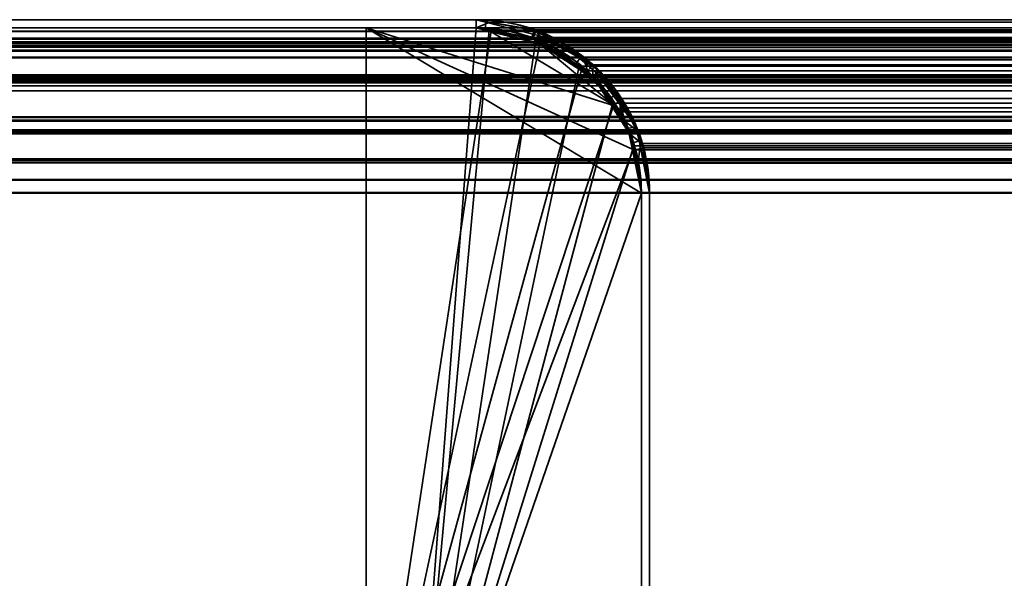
# Model space of a CAD drawing. Header units: millimetres. Extents: x -603 to 3703, y -115 to 193.
# Tile 541 of 656: x 2478 to 2495, y 183 to 193. Entities that reach past the tile are written whole.
import ezdxf

# ---------------------------------------------------------------- set-up
doc = ezdxf.new("R2010")
doc.units = ezdxf.units.MM
doc.layers.add('151', color=7, linetype='Continuous', true_color=0xffffff)

# ---------------------------------------------------------------- blocks, each defined once
blk = doc.blocks.new('UG_SURFACE_151')
at = {"layer": '151', "color": 41, "linetype": 'Continuous', "lineweight": 35}
for points in [[(2433.85, 193.3, -4.75), (2483.85, 193.3, -4.75), (2483.85, 178.3, -4.75), (2433.85, 178.3, -4.75)], [(2483.85, 193.3, 2023.4), (2483.85, 193.3, -4.75), (2433.85, 193.3, -4.75), (2433.85, 193.3, 2073.4)], [(2483.85, 178.3, 2023.4), (2483.85, 193.3, 2023.4), (2433.85, 193.3, 2073.4), (2433.85, 178.3, 2073.4)], [(2483.85, 178.3, -4.75), (2483.85, 193.3, -4.75), (2483.85, 193.3, 2023.4), (2483.85, 178.3, 2023.4)]]:
    blk.add_3dface(points, dxfattribs=at)
blk = doc.blocks.new('UG_SURFACE_152')
at = {"layer": '151', "color": 7, "linetype": 'Continuous', "lineweight": 35}
for points in [[(2485.85, 193.45, 2021.4), (2485.85, 193.45, -4.75), (2431.85, 193.45, -4.75), (2431.85, 193.45, 2075.4)], [(2431.85, 193.45, -4.75), (2485.85, 193.45, -4.75), (2485.85, 193.3, -4.75), (2431.85, 193.3, -4.75)], [(2431.85, 193.3, 2075.4), (2485.85, 193.3, 2021.4), (2485.85, 193.45, 2021.4), (2431.85, 193.45, 2075.4)], [(2485.85, 193.3, 2021.4), (2431.85, 193.3, 2075.4), (2431.85, 193.3, -4.75), (2485.85, 193.3, -4.75)], [(2485.85, 193.45, 2021.4), (2486.929, 193.246, -4.75), (2486.022, 193.418, -4.75)], [(2486.929, 193.246, -4.75), (2485.85, 193.45, 2021.4), (2487, 193.156, 2020.25)], [(2486.022, 193.418, -4.75), (2485.85, 193.45, -4.75), (2485.85, 193.45, 2021.4)], [(2486.013, 193.269, -4.75), (2485.85, 193.3, -4.75), (2485.85, 193.45, -4.75), (2486.022, 193.418, -4.75)], [(2487, 193.156, 2020.25), (2485.85, 193.45, 2021.4), (2485.85, 193.3, 2021.4), (2486.948, 193.037, 2020.302)], [(2485.85, 193.3, -4.75), (2486.013, 193.269, -4.75), (2486.948, 193.037, 2020.302)], [(2486.948, 193.037, 2020.302), (2485.85, 193.3, 2021.4), (2485.85, 193.3, -4.75)], [(2486.877, 193.103, -4.75), (2486.013, 193.269, -4.75), (2486.022, 193.418, -4.75), (2486.929, 193.246, -4.75)], [(2486.948, 193.037, 2020.302), (2486.013, 193.269, -4.75), (2486.877, 193.103, -4.75)], [(2486.946, 193.09, -4.75), (2486.877, 193.103, -4.75), (2486.929, 193.246, -4.75), (2487, 193.233, -4.75)], [(2487, 193.156, 2020.25), (2487, 193.233, -4.75), (2486.929, 193.246, -4.75)], [(2486.952, 193.086, -4.75), (2486.946, 193.09, -4.75), (2487, 193.233, -4.75), (2487.008, 193.227, -4.75)], [(2486.948, 193.037, 2020.302), (2487.21, 192.974, 2020.04), (2487.36, 193.064, 2019.889), (2487, 193.156, 2020.25)], [(2487.008, 193.227, -4.75), (2487.735, 192.751, -4.75), (2487.645, 192.634, -4.75), (2486.952, 193.086, -4.75)], [(2487, 193.156, 2020.25), (2487.008, 193.227, -4.75), (2487, 193.233, -4.75)], [(2487.735, 192.751, -4.75), (2487.008, 193.227, -4.75), (2487, 193.156, 2020.25)], [(2487.735, 192.751, -4.75), (2487, 193.156, 2020.25), (2487.36, 193.064, 2019.889)], [(2486.948, 193.037, 2020.302), (2486.877, 193.103, -4.75), (2486.946, 193.09, -4.75)], [(2486.946, 193.09, -4.75), (2486.952, 193.086, -4.75), (2486.948, 193.037, 2020.302)], [(2487.21, 192.974, 2020.04), (2486.948, 193.037, 2020.302), (2486.952, 193.086, -4.75)], [(2486.952, 193.086, -4.75), (2487.645, 192.634, -4.75), (2487.964, 192.402, 2019.286)], [(2487.964, 192.402, 2019.286), (2487.21, 192.974, 2020.04), (2486.952, 193.086, -4.75)], [(2488.051, 192.466, 2019.199), (2487.36, 193.064, 2019.889), (2487.21, 192.974, 2020.04), (2487.964, 192.402, 2019.286)], [(2487.36, 193.064, 2019.889), (2488.077, 192.527, -4.75), (2487.735, 192.751, -4.75)], [(2487.36, 193.064, 2019.889), (2488.051, 192.466, 2019.199), (2488.077, 192.527, -4.75)], [(2487.971, 192.421, -4.75), (2487.645, 192.634, -4.75), (2487.735, 192.751, -4.75), (2488.077, 192.527, -4.75)], [(2487.645, 192.634, -4.75), (2487.971, 192.421, -4.75), (2487.964, 192.402, 2019.286)], [(2487.964, 192.402, 2019.286), (2488.06, 192.329, 2019.19), (2488.051, 192.466, 2019.199)], [(2488.06, 192.329, 2019.19), (2487.964, 192.402, 2019.286), (2487.971, 192.421, -4.75)], [(2488.077, 192.527, -4.75), (2488.372, 192.086, -4.75), (2488.254, 192.002, -4.75), (2487.971, 192.421, -4.75)], [(2487.971, 192.421, -4.75), (2488.554, 191.599, 2018.696), (2488.06, 192.329, 2019.19)], [(2487.971, 192.421, -4.75), (2488.254, 192.002, -4.75), (2488.622, 191.393, 2018.628)], [(2488.622, 191.393, 2018.628), (2488.554, 191.599, 2018.696), (2487.971, 192.421, -4.75)], [(2488.372, 192.086, -4.75), (2488.077, 192.527, -4.75), (2488.051, 192.466, 2019.199)], [(2488.051, 192.466, 2019.199), (2488.763, 191.499, -4.75), (2488.372, 192.086, -4.75)], [(2488.763, 191.499, -4.75), (2488.051, 192.466, 2019.199), (2488.372, 192.187, 2018.878)], [(2488.372, 192.187, 2018.878), (2488.051, 192.466, 2019.199), (2488.06, 192.329, 2019.19), (2488.554, 191.599, 2018.696)], [(2488.605, 191.48, -4.75), (2488.254, 192.002, -4.75), (2488.372, 192.086, -4.75), (2488.763, 191.499, -4.75)], [(2488.372, 192.187, 2018.878), (2488.771, 191.458, -4.75), (2488.763, 191.499, -4.75)], [(2488.372, 192.187, 2018.878), (2488.76, 191.44, 2018.49), (2488.771, 191.458, -4.75)], [(2488.554, 191.599, 2018.696), (2488.76, 191.44, 2018.49), (2488.372, 192.187, 2018.878)], [(2488.254, 192.002, -4.75), (2488.605, 191.48, -4.75), (2488.622, 191.393, 2018.628)], [(2488.76, 191.44, 2018.49), (2488.554, 191.599, 2018.696), (2488.622, 191.393, 2018.628)], [(2488.622, 191.401, -4.75), (2488.605, 191.48, -4.75), (2488.763, 191.499, -4.75), (2488.771, 191.458, -4.75)], [(2488.605, 191.48, -4.75), (2488.622, 191.401, -4.75), (2488.622, 191.393, 2018.628)], [(2488.771, 191.458, -4.75), (2488.813, 191.246, -4.75), (2488.664, 191.199, -4.75), (2488.622, 191.401, -4.75)], [(2488.622, 191.393, 2018.628), (2488.795, 190.871, 2018.455), (2488.844, 191.279, 2018.406), (2488.76, 191.44, 2018.49)], [(2488.622, 191.401, -4.75), (2488.664, 191.199, -4.75), (2488.85, 190.3, 2018.4)], [(2488.85, 190.3, 2018.4), (2488.795, 190.871, 2018.455), (2488.622, 191.401, -4.75)], [(2488.795, 190.871, 2018.455), (2488.622, 191.393, 2018.628), (2488.622, 191.401, -4.75)], [(2488.813, 191.246, -4.75), (2488.771, 191.458, -4.75), (2488.76, 191.44, 2018.49)], [(2488.813, 191.246, -4.75), (2488.76, 191.44, 2018.49), (2488.844, 191.279, 2018.406)], [(2488.85, 190.3, -4.75), (2488.664, 191.199, -4.75), (2488.813, 191.246, -4.75), (2489, 190.3, -4.75)], [(2488.664, 191.199, -4.75), (2488.85, 190.3, -4.75), (2488.85, 190.3, 2018.4)], [(2489, 190.3, 2018.25), (2488.844, 191.279, 2018.406), (2488.795, 190.871, 2018.455), (2488.85, 190.3, 2018.4)], [(2488.844, 191.279, 2018.406), (2489, 190.3, -4.75), (2488.813, 191.246, -4.75)], [(2488.844, 191.279, 2018.406), (2489, 190.3, 2018.25), (2489, 190.3, -4.75)], [(2489, 190.3, -4.75), (2489, 152.3, -4.75), (2488.85, 152.3, -4.75), (2488.85, 190.3, -4.75)], [(2488.85, 152.3, 2018.4), (2488.85, 190.3, 2018.4), (2488.85, 190.3, -4.75), (2488.85, 152.3, -4.75)], [(2488.85, 190.3, 2018.4), (2488.85, 152.3, 2018.4), (2489, 152.3, 2018.25), (2489, 190.3, 2018.25)], [(2489, 152.3, -4.75), (2489, 190.3, -4.75), (2489, 190.3, 2018.25), (2489, 152.3, 2018.25)]]:
    blk.add_3dface(points, dxfattribs=at)
blk = doc.blocks.new('UG_SURFACE_153')
at = {"layer": '151', "color": 14, "linetype": 'Continuous', "lineweight": 35}
for points in [[(2483.85, 193.3, -4.75), (2483.85, 178.3, -4.75), (2483.85, 178.3, 2023.4), (2483.85, 193.3, 2023.4)], [(2483.85, 178.3, -4.75), (2483.85, 193.3, -4.75), (2485.85, 193.3, -4.75), (2486.12, 193.246, -4.75)], [(2483.85, 193.3, 2023.4), (2488.726, 191.077, 2018.524), (2488.702, 191.232, 2018.548), (2488.364, 191.882, 2018.886)], [(2483.85, 193.3, 2023.4), (2483.85, 178.3, 2023.4), (2484.7, 178.3, 2022.55), (2488.85, 190.3, 2018.4)], [(2488.85, 190.3, 2018.4), (2488.726, 191.077, 2018.524), (2483.85, 193.3, 2023.4)], [(2486.121, 193.231, 2021.129), (2485.85, 193.3, 2021.4), (2483.85, 193.3, 2023.4), (2488.364, 191.882, 2018.886)], [(2485.85, 193.3, 2021.4), (2485.85, 193.3, -4.75), (2483.85, 193.3, -4.75), (2483.85, 193.3, 2023.4)], [(2485.85, 193.3, -4.75), (2485.85, 193.3, 2021.4), (2486.121, 193.231, 2021.129)], [(2486.121, 193.231, 2021.129), (2486.12, 193.246, -4.75), (2485.85, 193.3, -4.75)], [(2483.85, 178.3, -4.75), (2486.12, 193.246, -4.75), (2486.998, 193.072, -4.75), (2487.017, 193.059, -4.75)], [(2486.12, 193.246, -4.75), (2486.121, 193.231, 2021.129), (2487.012, 193.003, 2020.238)], [(2487.012, 193.003, 2020.238), (2486.998, 193.072, -4.75), (2486.12, 193.246, -4.75)], [(2487.012, 193.003, 2020.238), (2486.121, 193.231, 2021.129), (2488.364, 191.882, 2018.886)], [(2487.017, 193.059, -4.75), (2487.771, 192.555, -4.75), (2483.85, 178.3, -4.75)], [(2487.012, 193.003, 2020.238), (2487.017, 193.059, -4.75), (2486.998, 193.072, -4.75)], [(2487.017, 193.059, -4.75), (2487.012, 193.003, 2020.238), (2487.289, 192.933, 2019.961)], [(2487.012, 193.003, 2020.238), (2488.364, 191.882, 2018.886), (2488.252, 192.097, 2018.998), (2487.763, 192.521, 2019.487)], [(2487.763, 192.521, 2019.487), (2487.289, 192.933, 2019.961), (2487.012, 193.003, 2020.238)], [(2487.289, 192.933, 2019.961), (2487.771, 192.555, -4.75), (2487.017, 193.059, -4.75)], [(2487.289, 192.933, 2019.961), (2487.763, 192.521, 2019.487), (2487.771, 192.555, -4.75)], [(2487.771, 192.555, -4.75), (2487.971, 192.421, -4.75), (2488.338, 191.873, -4.75), (2483.85, 178.3, -4.75)], [(2487.971, 192.421, -4.75), (2487.771, 192.555, -4.75), (2487.763, 192.521, 2019.487)], [(2487.971, 192.421, -4.75), (2487.763, 192.521, 2019.487), (2488.252, 192.097, 2018.998)], [(2488.252, 192.097, 2018.998), (2488.338, 191.873, -4.75), (2487.971, 192.421, -4.75)], [(2488.252, 192.097, 2018.998), (2488.364, 191.882, 2018.886), (2488.338, 191.873, -4.75)], [(2483.85, 178.3, -4.75), (2488.338, 191.873, -4.75), (2488.622, 191.448, -4.75), (2488.696, 191.073, -4.75)], [(2488.622, 191.448, -4.75), (2488.338, 191.873, -4.75), (2488.364, 191.882, 2018.886)], [(2488.622, 191.448, -4.75), (2488.364, 191.882, 2018.886), (2488.702, 191.232, 2018.548)], [(2488.702, 191.232, 2018.548), (2488.696, 191.073, -4.75), (2488.622, 191.448, -4.75)], [(2488.702, 191.232, 2018.548), (2488.726, 191.077, 2018.524), (2488.696, 191.073, -4.75)], [(2488.696, 191.073, -4.75), (2488.85, 190.3, -4.75), (2484.7, 178.3, -4.75), (2483.85, 178.3, -4.75)], [(2488.696, 191.073, -4.75), (2488.726, 191.077, 2018.524), (2488.85, 190.3, 2018.4)], [(2488.85, 190.3, 2018.4), (2488.85, 190.3, -4.75), (2488.696, 191.073, -4.75)], [(2484.7, 178.3, -4.75), (2488.85, 190.3, -4.75), (2488.85, 152.15, -4.75)], [(2488.85, 152.15, 2018.4), (2488.85, 190.3, 2018.4), (2484.7, 178.3, 2022.55)], [(2488.85, 152.15, -4.75), (2488.85, 190.3, -4.75), (2488.85, 190.3, 2018.4), (2488.85, 152.15, 2018.4)]]:
    blk.add_3dface(points, dxfattribs=at)
blk = doc.blocks.new('UG_SURFACE_154')
at = {"layer": '151', "color": 7, "linetype": 'Continuous', "lineweight": 35}
for points in [[(2430.752, 193.037, 2076.498), (2431.85, 193.3, 2075.4), (3568.15, 193.3, 2075.4)], [(3568.15, 193.3, 2075.4), (3569.157, 193.126, 2076.407), (2430.752, 193.037, 2076.498)], [(2430.95, 193.234, 2076.3), (3569.057, 193.293, 2076.308), (3568.15, 193.45, 2075.4)], [(3568.15, 193.45, 2075.4), (2431.85, 193.45, 2075.4), (2430.95, 193.234, 2076.3)], [(3568.15, 193.45, 2075.4), (3514.15, 193.45, 2021.4), (2485.85, 193.45, 2021.4), (2431.85, 193.45, 2075.4)], [(2485.85, 193.3, 2021.4), (2431.85, 193.3, 2075.4), (2431.85, 193.45, 2075.4), (2485.85, 193.45, 2021.4)], [(3568.15, 193.3, 2075.4), (2431.85, 193.3, 2075.4), (2485.85, 193.3, 2021.4), (3514.15, 193.3, 2021.4)], [(2486.098, 193.407, 2021.152), (2485.85, 193.45, 2021.4), (3514.15, 193.45, 2021.4)], [(2485.85, 193.3, 2021.4), (2485.85, 193.45, 2021.4), (2486.098, 193.407, 2021.152)], [(2486.098, 193.407, 2021.152), (2486.908, 193.267, 2020.342), (2486.857, 193.126, 2020.393), (2485.85, 193.3, 2021.4)], [(3514.15, 193.3, 2021.4), (2485.85, 193.3, 2021.4), (2486.857, 193.126, 2020.393)], [(3514.15, 193.45, 2021.4), (3513.905, 193.391, 2021.155), (2486.098, 193.407, 2021.152)], [(2486.908, 193.267, 2020.342), (2486.098, 193.407, 2021.152), (3513.905, 193.391, 2021.155)], [(2486.857, 193.126, 2020.393), (3513.052, 193.037, 2020.302), (3514.15, 193.3, 2021.4)], [(2486.908, 193.267, 2020.342), (3513.905, 193.391, 2021.155), (3513.014, 193.178, 2020.264)], [(2430.12, 192.878, 2077.13), (3569.879, 192.864, 2077.129), (3569.208, 193.267, 2076.458)], [(2430.422, 193.108, 2076.828), (2430.12, 192.878, 2077.13), (3569.208, 193.267, 2076.458)], [(2430.422, 193.108, 2076.828), (3569.208, 193.267, 2076.458), (3569.057, 193.293, 2076.308)], [(3569.057, 193.293, 2076.308), (2430.95, 193.234, 2076.3), (2430.422, 193.108, 2076.828)], [(3569.157, 193.126, 2076.407), (3569.249, 193.07, 2076.499), (2430.752, 193.037, 2076.498)], [(2486.949, 193.07, 2020.3), (2486.857, 193.126, 2020.393), (2486.908, 193.267, 2020.342), (2486.988, 193.219, 2020.262)], [(2486.857, 193.126, 2020.393), (2486.949, 193.07, 2020.3), (3513.052, 193.037, 2020.302)], [(3513.014, 193.178, 2020.264), (2486.988, 193.219, 2020.262), (2486.908, 193.267, 2020.342)], [(2486.988, 193.219, 2020.262), (2487.813, 192.723, 2019.436), (2487.87, 192.518, 2019.379), (2486.949, 193.07, 2020.3)], [(2486.988, 193.219, 2020.262), (3513.014, 193.178, 2020.264), (3512.722, 193.108, 2019.972)], [(3512.722, 193.108, 2019.972), (2487.813, 192.723, 2019.436), (2486.988, 193.219, 2020.262)], [(3570.262, 192.403, 2077.512), (2429.735, 192.401, 2077.515), (2430.49, 192.974, 2076.76)], [(3570.171, 192.518, 2077.42), (2430.49, 192.974, 2076.76), (2430.752, 193.037, 2076.498)], [(3570.171, 192.518, 2077.42), (3570.262, 192.403, 2077.512), (2430.49, 192.974, 2076.76)], [(2430.752, 193.037, 2076.498), (3569.249, 193.07, 2076.499), (3570.171, 192.518, 2077.42)], [(3512.79, 192.974, 2020.04), (2486.949, 193.07, 2020.3), (2487.87, 192.518, 2019.379)], [(3512.79, 192.974, 2020.04), (3513.052, 193.037, 2020.302), (2486.949, 193.07, 2020.3)], [(3512.722, 193.108, 2019.972), (3512.194, 192.707, 2019.444), (2487.813, 192.723, 2019.436)], [(2487.87, 192.518, 2019.379), (3512.035, 192.401, 2019.285), (3512.79, 192.974, 2020.04)], [(3569.879, 192.864, 2077.129), (2430.12, 192.878, 2077.13), (2429.529, 192.43, 2077.721)], [(2429.529, 192.43, 2077.721), (3570.271, 192.628, 2077.522), (3569.879, 192.864, 2077.129)], [(2429.529, 192.43, 2077.721), (3570.586, 192.233, 2077.836), (3570.271, 192.628, 2077.522)], [(2487.972, 192.628, 2019.278), (2487.813, 192.723, 2019.436), (3512.194, 192.707, 2019.444)], [(2487.813, 192.723, 2019.436), (2487.972, 192.628, 2019.278), (2487.87, 192.518, 2019.379)], [(2487.962, 192.403, 2019.288), (2487.87, 192.518, 2019.379), (2487.972, 192.628, 2019.278)], [(2487.972, 192.628, 2019.278), (2488.459, 192.017, 2018.791), (2488.463, 191.773, 2018.786), (2487.962, 192.403, 2019.288)], [(2487.972, 192.628, 2019.278), (3512.194, 192.707, 2019.444), (3511.829, 192.43, 2019.079)], [(3511.829, 192.43, 2019.079), (2488.459, 192.017, 2018.791), (2487.972, 192.628, 2019.278)], [(2429.529, 192.43, 2077.721), (2429.407, 192.25, 2077.843), (3570.586, 192.233, 2077.836)], [(2429.735, 192.401, 2077.515), (3570.262, 192.403, 2077.512), (3570.764, 191.773, 2078.013)], [(2487.87, 192.518, 2019.379), (2487.962, 192.403, 2019.288), (3512.035, 192.401, 2019.285)], [(2487.962, 192.403, 2019.288), (3511.446, 191.599, 2018.696), (3511.94, 192.329, 2019.19)], [(3511.446, 191.599, 2018.696), (2487.962, 192.403, 2019.288), (2488.463, 191.773, 2018.786)], [(3511.94, 192.329, 2019.19), (3512.035, 192.401, 2019.285), (2487.962, 192.403, 2019.288)], [(3511.829, 192.43, 2019.079), (3511.547, 192.013, 2018.797), (2488.459, 192.017, 2018.791)], [(3570.586, 192.233, 2077.836), (2429.407, 192.25, 2077.843), (2429.011, 191.664, 2078.239)], [(2429.011, 191.664, 2078.239), (3570.894, 191.847, 2078.144), (3570.586, 192.233, 2077.836)], [(2429.146, 191.599, 2078.104), (2429.64, 192.329, 2077.61), (3570.764, 191.773, 2078.013)], [(3570.764, 191.773, 2078.013), (2429.64, 192.329, 2077.61), (2429.735, 192.401, 2077.515)], [(2488.594, 191.847, 2018.656), (2488.459, 192.017, 2018.791), (3511.547, 192.013, 2018.797)], [(2488.459, 192.017, 2018.791), (2488.594, 191.847, 2018.656), (2488.463, 191.773, 2018.786)], [(2488.594, 191.847, 2018.656), (3511.547, 192.013, 2018.797), (3511.311, 191.664, 2018.561)], [(2428.933, 191.429, 2078.317), (3571.067, 191.425, 2078.317), (3570.894, 191.847, 2078.144)], [(2429.011, 191.664, 2078.239), (2428.933, 191.429, 2078.317), (3570.894, 191.847, 2078.144)], [(3570.764, 191.773, 2078.013), (2429.077, 191.392, 2078.173), (2429.146, 191.599, 2078.104)], [(3570.764, 191.773, 2078.013), (3570.922, 191.387, 2078.172), (2429.077, 191.392, 2078.173)], [(2488.622, 191.387, 2018.628), (2488.463, 191.773, 2018.786), (2488.594, 191.847, 2018.656), (2488.858, 191.202, 2018.392)], [(2488.463, 191.773, 2018.786), (3511.377, 191.391, 2018.627), (3511.446, 191.599, 2018.696)], [(2488.463, 191.773, 2018.786), (2488.622, 191.387, 2018.628), (3511.377, 191.391, 2018.627)], [(3511.311, 191.664, 2018.561), (2488.858, 191.202, 2018.392), (2488.594, 191.847, 2018.656)], [(3511.311, 191.664, 2018.561), (3511.155, 191.194, 2018.405), (2488.858, 191.202, 2018.392)], [(3571.067, 191.425, 2078.317), (2428.933, 191.429, 2078.317), (2428.758, 190.9, 2078.492)], [(2428.758, 190.9, 2078.492), (3571.19, 191.124, 2078.44), (3571.067, 191.425, 2078.317)], [(2428.905, 190.871, 2078.345), (2429.077, 191.392, 2078.173), (3570.922, 191.387, 2078.172)], [(3570.922, 191.387, 2078.172), (3571.045, 191.085, 2078.295), (2428.905, 190.871, 2078.345)], [(3511.205, 190.871, 2018.455), (3511.377, 191.391, 2018.627), (2488.622, 191.387, 2018.628)], [(3511.205, 190.871, 2018.455), (2488.622, 191.387, 2018.628), (2488.745, 191.085, 2018.505)], [(2488.858, 191.202, 2018.392), (2488.89, 191.124, 2018.36), (2488.745, 191.085, 2018.505), (2488.622, 191.387, 2018.628)], [(2488.89, 191.124, 2018.36), (2488.858, 191.202, 2018.392), (3511.155, 191.194, 2018.405)], [(2488.89, 191.124, 2018.36), (3511.155, 191.194, 2018.405), (3511.058, 190.9, 2018.308)], [(2428.758, 190.9, 2078.492), (3571.267, 190.545, 2078.517), (3571.19, 191.124, 2078.44)], [(3571.045, 191.085, 2078.295), (3571.15, 190.3, 2078.4), (2428.905, 190.871, 2078.345)], [(2488.85, 190.3, 2018.4), (2488.745, 191.085, 2018.505), (2488.89, 191.124, 2018.36), (2489, 190.3, 2018.25)], [(2488.745, 191.085, 2018.505), (3511.15, 190.3, 2018.4), (3511.205, 190.871, 2018.455)], [(2488.745, 191.085, 2018.505), (2488.85, 190.3, 2018.4), (3511.15, 190.3, 2018.4)], [(3511.058, 190.9, 2018.308), (2489, 190.3, 2018.25), (2488.89, 191.124, 2018.36)], [(2428.758, 190.9, 2078.492), (2428.724, 190.548, 2078.526), (3571.267, 190.545, 2078.517)], [(3571.15, 190.3, 2078.4), (2428.85, 190.3, 2078.4), (2428.905, 190.871, 2078.345)], [(3511.058, 190.9, 2018.308), (3511, 190.3, 2018.25), (2489, 190.3, 2018.25)], [(3571.267, 190.545, 2078.517), (2428.724, 190.548, 2078.526), (2428.7, 190.3, 2078.55)], [(2428.7, 190.3, 2078.55), (3571.3, 190.3, 2078.55), (3571.267, 190.545, 2078.517)], [(2428.7, 190.3, 2078.55), (2428.7, 174.45, 2078.55), (3571.3, 174.45, 2078.55), (3571.3, 190.3, 2078.55)], [(3571.15, 190.3, 2078.4), (3571.15, 174.45, 2078.4), (2428.85, 174.45, 2078.4), (2428.85, 190.3, 2078.4)], [(3511.15, 152.3, 2018.4), (3511.15, 190.3, 2018.4), (2488.85, 190.3, 2018.4), (2488.85, 152.3, 2018.4)], [(2489, 190.3, 2018.25), (2489, 152.3, 2018.25), (2488.85, 152.3, 2018.4), (2488.85, 190.3, 2018.4)], [(2489, 152.3, 2018.25), (2489, 190.3, 2018.25), (3511, 190.3, 2018.25), (3511, 152.3, 2018.25)]]:
    blk.add_3dface(points, dxfattribs=at)
blk = doc.blocks.new('UG_SURFACE_155')
at = {"layer": '151', "color": 14, "linetype": 'Continuous', "lineweight": 35}
for points in [[(2483.85, 193.3, 2023.4), (2483.85, 178.3, 2023.4), (3516.15, 178.3, 2023.4), (3516.15, 193.3, 2023.4)], [(2484.7, 178.3, 2022.55), (2483.85, 178.3, 2023.4), (2483.85, 193.3, 2023.4), (2485.85, 193.3, 2021.4)], [(3516.15, 193.3, 2023.4), (3514.15, 193.3, 2021.4), (2485.85, 193.3, 2021.4), (2483.85, 193.3, 2023.4)], [(2485.85, 193.3, 2021.4), (2486.086, 193.259, 2021.164), (2484.7, 178.3, 2022.55)], [(2486.086, 193.259, 2021.164), (2485.85, 193.3, 2021.4), (3514.15, 193.3, 2021.4)], [(3514.15, 193.3, 2021.4), (3513.917, 193.244, 2021.167), (2486.086, 193.259, 2021.164)], [(2484.7, 178.3, 2022.55), (2486.086, 193.259, 2021.164), (2486.857, 193.126, 2020.393), (2486.934, 193.08, 2020.316)], [(2486.857, 193.126, 2020.393), (2486.086, 193.259, 2021.164), (3513.917, 193.244, 2021.167)], [(2486.857, 193.126, 2020.393), (3513.917, 193.244, 2021.167), (3513.068, 193.041, 2020.318)], [(3513.068, 193.041, 2020.318), (2486.934, 193.08, 2020.316), (2486.857, 193.126, 2020.393)], [(2484.7, 178.3, 2022.55), (2486.934, 193.08, 2020.316), (2487.72, 192.608, 2019.53)], [(2486.934, 193.08, 2020.316), (3513.068, 193.041, 2020.318), (3512.79, 192.974, 2020.04)], [(3512.79, 192.974, 2020.04), (2487.72, 192.608, 2019.53), (2486.934, 193.08, 2020.316)], [(3512.79, 192.974, 2020.04), (3512.287, 192.592, 2019.537), (2487.72, 192.608, 2019.53)], [(2487.72, 192.608, 2019.53), (2487.87, 192.518, 2019.379), (2488.334, 191.935, 2018.916), (2484.7, 178.3, 2022.55)], [(2487.87, 192.518, 2019.379), (2487.72, 192.608, 2019.53), (3512.287, 192.592, 2019.537)], [(2487.87, 192.518, 2019.379), (3512.287, 192.592, 2019.537), (3511.94, 192.329, 2019.19)], [(3511.94, 192.329, 2019.19), (2488.334, 191.935, 2018.916), (2487.87, 192.518, 2019.379)], [(3511.94, 192.329, 2019.19), (3511.671, 191.931, 2018.921), (2488.334, 191.935, 2018.916)], [(2484.7, 178.3, 2022.55), (2488.334, 191.935, 2018.916), (2488.463, 191.773, 2018.786), (2488.715, 191.159, 2018.535)], [(2488.463, 191.773, 2018.786), (2488.334, 191.935, 2018.916), (3511.671, 191.931, 2018.921)], [(2488.463, 191.773, 2018.786), (3511.671, 191.931, 2018.921), (3511.446, 191.599, 2018.696)], [(3511.446, 191.599, 2018.696), (2488.715, 191.159, 2018.535), (2488.463, 191.773, 2018.786)], [(3511.446, 191.599, 2018.696), (3511.298, 191.151, 2018.548), (2488.715, 191.159, 2018.535)], [(2488.715, 191.159, 2018.535), (2488.745, 191.085, 2018.505), (2488.85, 190.3, 2018.4), (2484.7, 178.3, 2022.55)], [(2488.745, 191.085, 2018.505), (2488.715, 191.159, 2018.535), (3511.298, 191.151, 2018.548)], [(2488.745, 191.085, 2018.505), (3511.298, 191.151, 2018.548), (3511.205, 190.871, 2018.455)], [(3511.205, 190.871, 2018.455), (2488.85, 190.3, 2018.4), (2488.745, 191.085, 2018.505)], [(3511.205, 190.871, 2018.455), (3511.15, 190.3, 2018.4), (2488.85, 190.3, 2018.4)], [(2484.7, 178.3, 2022.55), (2488.85, 190.3, 2018.4), (2488.85, 152.15, 2018.4)], [(2488.85, 152.15, 2018.4), (2488.85, 190.3, 2018.4), (3511.15, 190.3, 2018.4), (3511.15, 152.15, 2018.4)]]:
    blk.add_3dface(points, dxfattribs=at)
blk = doc.blocks.new('UG_SURFACE_156')
at = {"layer": '151', "color": 14, "linetype": 'Continuous', "lineweight": 35}
for points in [[(2430.993, 193.095, 2076.257), (3569.014, 193.151, 2076.264), (3568.15, 193.3, 2075.4)], [(3568.15, 193.3, 2075.4), (2431.85, 193.3, 2075.4), (2430.993, 193.095, 2076.257)], [(3568.15, 193.3, 2075.4), (3566.15, 193.3, 2073.4), (2433.85, 193.3, 2073.4), (2431.85, 193.3, 2075.4)], [(3566.15, 174.45, 2073.4), (2433.85, 174.45, 2073.4), (2433.85, 193.3, 2073.4), (3566.15, 193.3, 2073.4)], [(2430.202, 192.756, 2077.048), (3569.797, 192.742, 2077.047), (3569.157, 193.126, 2076.407)], [(2430.49, 192.974, 2076.76), (2430.202, 192.756, 2077.048), (3569.157, 193.126, 2076.407)], [(2430.49, 192.974, 2076.76), (3569.157, 193.126, 2076.407), (3569.014, 193.151, 2076.264)], [(3569.014, 193.151, 2076.264), (2430.993, 193.095, 2076.257), (2430.49, 192.974, 2076.76)], [(3569.797, 192.742, 2077.047), (2430.202, 192.756, 2077.048), (2429.64, 192.329, 2077.61)], [(2429.64, 192.329, 2077.61), (3570.171, 192.518, 2077.42), (3569.797, 192.742, 2077.047)], [(2429.64, 192.329, 2077.61), (3570.47, 192.141, 2077.72), (3570.171, 192.518, 2077.42)], [(2429.64, 192.329, 2077.61), (2429.524, 192.157, 2077.726), (3570.47, 192.141, 2077.72)], [(3570.47, 192.141, 2077.72), (2429.524, 192.157, 2077.726), (2429.146, 191.599, 2078.104)], [(2429.146, 191.599, 2078.104), (3570.764, 191.773, 2078.013), (3570.47, 192.141, 2077.72)], [(2429.072, 191.375, 2078.178), (3570.928, 191.372, 2078.178), (3570.764, 191.773, 2078.013)], [(2429.146, 191.599, 2078.104), (2429.072, 191.375, 2078.178), (3570.764, 191.773, 2078.013)], [(3570.928, 191.372, 2078.178), (2429.072, 191.375, 2078.178), (2428.905, 190.871, 2078.345)], [(2428.905, 190.871, 2078.345), (3571.045, 191.085, 2078.295), (3570.928, 191.372, 2078.178)], [(2428.905, 190.871, 2078.345), (3571.119, 190.533, 2078.369), (3571.045, 191.085, 2078.295)], [(2428.905, 190.871, 2078.345), (2428.873, 190.536, 2078.377), (3571.119, 190.533, 2078.369)], [(3571.119, 190.533, 2078.369), (2428.873, 190.536, 2078.377), (2428.85, 190.3, 2078.4)], [(2428.85, 190.3, 2078.4), (3571.15, 190.3, 2078.4), (3571.119, 190.533, 2078.369)], [(2428.85, 190.3, 2078.4), (2428.85, 174.45, 2078.4), (3571.15, 174.45, 2078.4), (3571.15, 190.3, 2078.4)]]:
    blk.add_3dface(points, dxfattribs=at)
blk = doc.blocks.new('UG_SURFACE_157')
at = {"layer": '151', "color": 41, "linetype": 'Continuous', "lineweight": 35}
for points in [[(2433.85, 178.3, 2073.4), (2433.85, 193.3, 2073.4), (2483.85, 193.3, 2023.4), (2483.85, 178.3, 2023.4)], [(2433.85, 193.3, 2073.4), (2433.85, 178.3, 2073.4), (3566.15, 178.3, 2073.4), (3566.15, 193.3, 2073.4)], [(3566.15, 193.3, 2073.4), (3516.15, 193.3, 2023.4), (2483.85, 193.3, 2023.4), (2433.85, 193.3, 2073.4)], [(2483.85, 178.3, 2023.4), (2483.85, 193.3, 2023.4), (3516.15, 193.3, 2023.4), (3516.15, 178.3, 2023.4)]]:
    blk.add_3dface(points, dxfattribs=at)

msp = doc.modelspace()

# ---------------------------------------------------------------- linework, layer by layer
at = {"layer": '151', "color": 252, "linetype": 'Continuous', "lineweight": 35, "true_color": 0x939598}
for p, q in [((2431.85, 193.45, 2075.4), (3568.15, 193.45, 2075.4)), ((2485.85, 193.45, 2021.4), (2431.85, 193.45, 2075.4)), ((2431.85, 193.45, -4.75), (2485.85, 193.45, -4.75)), ((2431.85, 193.45, 2075.4), (2485.85, 193.45, 2021.4)), ((2431.85, 193.3, -4.75), (2485.85, 193.3, -4.75)), ((2431.85, 193.3, 2075.4), (2485.85, 193.3, 2021.4)), ((2485.85, 193.3, 2021.4), (2431.85, 193.3, 2075.4)), ((2431.85, 193.3, 2075.4), (3568.15, 193.3, 2075.4)), ((2483.85, 193.3, 2023.4), (2433.85, 193.3, 2073.4)), ((2433.85, 193.3, 2073.4), (3566.15, 193.3, 2073.4)), ((2433.85, 193.3, 2073.4), (2483.85, 193.3, 2023.4)), ((2433.85, 193.3, 2073.4), (3566.15, 193.3, 2073.4)), ((2433.85, 193.3, -4.75), (2483.85, 193.3, -4.75)), ((2483.85, 193.3, 2023.4), (2483.85, 178.3, 2023.4)), ((2483.85, 178.3, 2023.4), (2483.85, 193.3, 2023.4)), ((2483.85, 193.3, 2023.4), (3516.15, 193.3, 2023.4)), ((2483.85, 193.3, 2023.4), (2485.85, 193.3, 2021.4)), ((2483.85, 193.3, -4.75), (2483.85, 193.3, 2023.4)), ((2483.85, 193.3, -4.75), (2483.85, 193.3, 2023.4)), ((2485.85, 193.3, 2021.4), (2483.85, 193.3, 2023.4)), ((2483.85, 193.3, -4.75), (2483.85, 178.3, -4.75)), ((2483.85, 193.3, -4.75), (2485.85, 193.3, -4.75)), ((2483.85, 178.3, -4.75), (2483.85, 193.3, -4.75)), ((2483.85, 193.3, 2023.4), (2483.85, 178.3, 2023.4)), ((2483.85, 178.3, 2023.4), (2483.85, 193.3, 2023.4)), ((2483.85, 193.3, 2023.4), (3516.15, 193.3, 2023.4)), ((2485.85, 193.45, 2021.4), (3514.15, 193.45, 2021.4)), ((2485.85, 193.45, -4.75), (2485.85, 193.45, 2021.4)), ((2485.85, 193.3, 2021.4), (3514.15, 193.3, 2021.4)), ((2485.85, 193.3, -4.75), (2485.85, 193.3, 2021.4)), ((2485.85, 193.3, -4.75), (2485.85, 193.3, 2021.4)), ((2485.85, 193.3, 2021.4), (3514.15, 193.3, 2021.4)), ((2428.7, 190.3, 2078.55), (3571.3, 190.3, 2078.55)), ((2428.85, 190.3, 2078.4), (3571.15, 190.3, 2078.4)), ((2428.85, 190.3, 2078.4), (3571.15, 190.3, 2078.4)), ((2488.85, 190.3, -4.75), (2488.85, 190.3, 2018.4)), ((2488.85, 190.3, 2018.4), (2488.85, 152.3, 2018.4)), ((2488.85, 190.3, 2018.4), (2488.85, 152.3, 2018.4)), ((2488.85, 190.3, 2018.4), (2488.85, 152.15, 2018.4)), ((2488.85, 190.3, 2018.4), (3511.15, 190.3, 2018.4)), ((2488.85, 190.3, -4.75), (2488.85, 152.15, -4.75)), ((2488.85, 190.3, 2018.4), (2488.85, 152.15, 2018.4)), ((2488.85, 190.3, -4.75), (2488.85, 152.3, -4.75)), ((2489, 190.3, 2018.25), (3511, 190.3, 2018.25)), ((2489, 190.3, -4.75), (2489, 190.3, 2018.25)), ((2489, 190.3, 2018.25), (2489, 152.3, 2018.25)), ((2489, 190.3, -4.75), (2489, 152.3, -4.75)), ((2489, 190.3, 2018.25), (2489, 152.3, 2018.25))]:
    msp.add_line(p, q, dxfattribs=at)
msp.add_arc((2485.85, 190.3, -4.75), 3, 360, 90, dxfattribs=at)
for points, degree in [([(2431.85, 193.3, 2075.4), (2810.617, 193.3, 2075.4), (3189.383, 193.3, 2075.4), (3568.15, 193.3, 2075.4)], 3), ([(2485.85, 193.3, -4.75), (2485.85, 193.45, -4.75)], 1), ([(2488.85, 190.3, -4.75), (2489, 190.3, -4.75)], 1), ([(2488.85, 190.3, -4.75), (2488.85, 190.3, 669.633), (2488.85, 190.3, 1344.017), (2488.85, 190.3, 2018.4)], 3), ([(2488.85, 190.3, 2018.4), (2829.617, 190.3, 2018.4), (3170.383, 190.3, 2018.4), (3511.15, 190.3, 2018.4)], 3)]:
    msp.add_open_spline(points, degree=degree, dxfattribs=at)
for points, knots in [([(2489, 190.3, 2018.25), (2489, 190.808, 2018.25), (2488.873, 191.296, 2018.377), (2488.463, 192.118, 2018.787), (2488.187, 192.45, 2019.063), (2487.271, 193.222, 2019.979), (2486.562, 193.45, 2020.688), (2485.85, 193.45, 2021.4)], [0, 0, 0, 0, 0.25, 0.25, 0.5, 0.5, 1, 1, 1, 1]), ([(2488.85, 190.3, 2018.4), (2488.85, 190.775, 2018.4), (2488.731, 191.247, 2018.519), (2488.337, 192.035, 2018.913), (2488.073, 192.35, 2019.177), (2487.205, 193.081, 2020.045), (2486.529, 193.3, 2020.721), (2485.85, 193.3, 2021.4)], [0, 0, 0, 0, 0.25, 0.25, 0.5, 0.5, 1, 1, 1, 1]), ([(2488.85, 190.3, -4.75), (2488.85, 191.088, -4.75), (2488.527, 191.866, -4.75), (2487.416, 192.977, -4.75), (2486.638, 193.3, -4.75), (2485.85, 193.3, -4.75)], [0, 0, 0, 0, 0.5, 0.5, 1, 1, 1, 1]), ([(2488.85, 190.3, 2018.4), (2488.85, 190.784, 2018.4), (2488.729, 191.249, 2018.521), (2488.338, 192.032, 2018.912), (2488.076, 192.347, 2019.174), (2487.204, 193.083, 2020.046), (2486.528, 193.3, 2020.722), (2485.85, 193.3, 2021.4)], [0, 0, 0, 0, 0.25, 0.25, 0.5, 0.5, 1, 1, 1, 1]), ([(2488.85, 190.3, 2018.4), (2488.85, 190.784, 2018.4), (2488.729, 191.249, 2018.521), (2488.338, 192.032, 2018.912), (2488.076, 192.347, 2019.174), (2487.204, 193.083, 2020.046), (2486.528, 193.3, 2020.722), (2485.85, 193.3, 2021.4)], [0, 0, 0, 0, 0.25, 0.25, 0.5, 0.5, 1, 1, 1, 1])]:
    msp.add_open_spline(points, degree=3, knots=knots, dxfattribs=at)
for points in [[(2489, 190.3, 2018.25), (2489, 193.45, 2018.25), (2485.85, 193.45, 2021.4)], [(2489, 190.3, -4.75), (2489, 193.45, -4.75), (2485.85, 193.45, -4.75)], [(2488.85, 190.3, 2018.4), (2488.85, 193.3, 2018.4), (2485.85, 193.3, 2021.4)]]:
    msp.add_rational_spline(points, [1, 0.707106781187, 1], degree=2, dxfattribs=at)

# ---------------------------------------------------------------- block references
for name in ['UG_SURFACE_152', 'UG_SURFACE_154', 'UG_SURFACE_156', 'UG_SURFACE_151', 'UG_SURFACE_157', 'UG_SURFACE_153', 'UG_SURFACE_155']:
    msp.add_blockref(name, (0, 0), dxfattribs=at)

doc.saveas('drawing.dxf')
